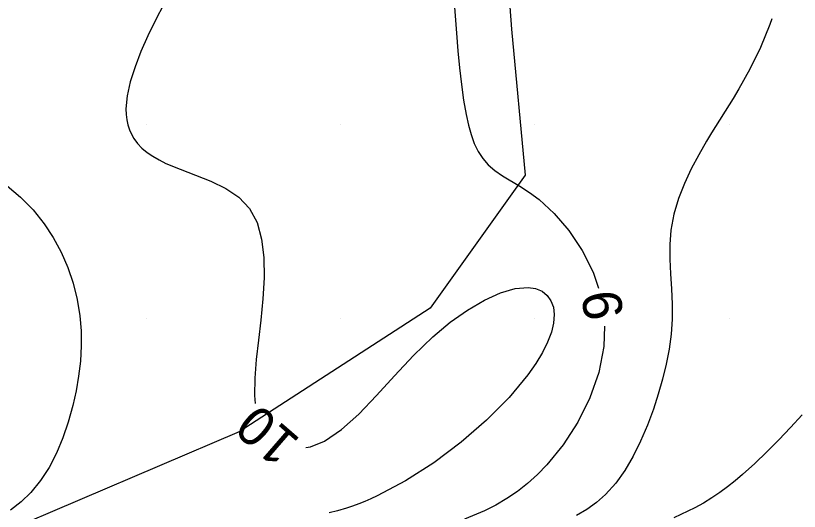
# Model space of a CAD drawing. Extents: x 2602990 to 2605851, y 618069 to 619180.
# Drawn here: x 2603223.26 to 2603263.62, y 618510.06 to 618535.59 of the extents above; entities that cross this region are included whole.
import ezdxf

# ---------------------------------------------------------------- set-up
doc = ezdxf.new("R2010")
doc.units = 0
for name, color, linetype in [('DTM Contours Minor', 7, 'Continuous'), ('DTM Contours Minor Text', 7, 'Continuous'), ('Exist DTM Crownline', 7, 'Continuous'), ('Exist DTM QL2 LIDAR Elevation Point', 7, 'Continuous'), ('Exist Roads EOP', 7, 'Continuous'), ('PH Exist DTM Obscure Area', 7, 'Continuous')]:
    doc.layers.add(name, color=color, linetype=linetype)

msp = doc.modelspace()

# ---------------------------------------------------------------- linework, layer by layer
at = {"layer": 'DTM Contours Minor'}
for points in [[(2603245.775, 618537.166), (2603245.955, 618534.683), (2603246.029, 618533.78), (2603246.113, 618532.897), (2603246.21, 618532.048), (2603246.323, 618531.243), (2603246.454, 618530.497), (2603246.573, 618529.958), (2603246.712, 618529.462), (2603246.876, 618529.01), (2603247.074, 618528.601), (2603247.31, 618528.234), (2603247.591, 618527.91), (2603247.936, 618527.614), (2603248.33, 618527.345), (2603249.225, 618526.802), (2603249.711, 618526.488), (2603250.21, 618526.119), (2603250.997, 618525.399), (2603251.753, 618524.518), (2603252.435, 618523.501), (2603252.999, 618522.373), (2603253.269, 618521.559)], [(2603230.885, 618536.177), (2603230.459, 618535.359), (2603230.067, 618534.554), (2603229.709, 618533.746), (2603229.402, 618532.951), (2603229.16, 618532.184), (2603229, 618531.46), (2603228.935, 618530.794), (2603228.942, 618530.501), (2603228.974, 618530.224), (2603229.031, 618529.963), (2603229.111, 618529.716), (2603229.215, 618529.483), (2603229.343, 618529.264), (2603229.535, 618529.007), (2603229.762, 618528.77), (2603230.022, 618528.55), (2603230.315, 618528.346), (2603230.638, 618528.157), (2603230.99, 618527.982), (2603231.726, 618527.677), (2603232.515, 618527.383), (2603233.313, 618527.066), (2603234.074, 618526.696), (2603234.751, 618526.238), (2603235.3, 618525.661), (2603235.688, 618524.936), (2603235.925, 618524.084), (2603236.037, 618523.128), (2603236.05, 618522.095), (2603235.988, 618521.011), (2603235.878, 618519.901), (2603235.758, 618518.878), (2603235.645, 618517.877), (2603235.566, 618516.921), (2603235.551, 618516.034), (2603235.589, 618515.615)], [(2603262.193, 618535.433), (2603262.098, 618535.141), (2603261.608, 618533.954), (2603261.065, 618532.836), (2603260.504, 618531.821), (2603260.207, 618531.325), (2603259.099, 618529.559), (2603258.837, 618529.127), (2603258.434, 618528.431), (2603258.048, 618527.705), (2603257.695, 618526.95), (2603257.392, 618526.169), (2603257.157, 618525.365), (2603257.006, 618524.542), (2603256.951, 618523.803), (2603256.952, 618523.052), (2603256.986, 618522.291), (2603257.03, 618521.519), (2603257.063, 618520.739), (2603257.06, 618519.952), (2603257.008, 618519.184), (2603256.906, 618518.412), (2603256.76, 618517.639), (2603256.573, 618516.866), (2603256.352, 618516.095), (2603256.1, 618515.329), (2603255.79, 618514.494), (2603255.444, 618513.68), (2603255.06, 618512.903), (2603254.632, 618512.175), (2603254.157, 618511.51), (2603253.631, 618510.924), (2603253.166, 618510.513), (2603252.667, 618510.156), (2603252.135, 618509.847)], [(2603222.817, 618526.824), (2603223.512, 618526.242), (2603224.151, 618525.588), (2603224.726, 618524.869), (2603225.195, 618524.157), (2603225.602, 618523.405), (2603225.944, 618522.62), (2603226.221, 618521.809), (2603226.429, 618520.979), (2603226.566, 618520.136), (2603226.628, 618519.36), (2603226.635, 618518.582), (2603226.59, 618517.805), (2603226.499, 618517.033), (2603226.368, 618516.268), (2603226.2, 618515.513), (2603225.968, 618514.664), (2603225.691, 618513.843), (2603225.364, 618513.059), (2603224.982, 618512.324), (2603224.542, 618511.647), (2603224.039, 618511.038), (2603223.535, 618510.558), (2603222.984, 618510.129)], [(2603238.202, 618513.353), (2603238.445, 618513.39), (2603239.16, 618513.679), (2603240.032, 618514.27), (2603240.922, 618515.074), (2603241.835, 618516.023), (2603242.774, 618517.048), (2603243.743, 618518.081), (2603244.745, 618519.054), (2603245.634, 618519.798), (2603246.527, 618520.432), (2603247.398, 618520.943), (2603248.225, 618521.316), (2603248.981, 618521.539), (2603249.644, 618521.597), (2603250.034, 618521.535), (2603250.363, 618521.396), (2603250.628, 618521.186), (2603250.825, 618520.911), (2603250.948, 618520.578), (2603250.995, 618520.195), (2603250.96, 618519.762), (2603250.844, 618519.288), (2603250.651, 618518.779), (2603250.382, 618518.24), (2603250.042, 618517.676), (2603249.632, 618517.091), (2603248.668, 618515.934), (2603247.509, 618514.765), (2603246.202, 618513.628), (2603244.795, 618512.568), (2603243.335, 618511.628), (2603241.871, 618510.854), (2603241.553, 618510.71), (2603241.237, 618510.576), (2603240.921, 618510.452), (2603240.606, 618510.338), (2603240.291, 618510.232), (2603239.832, 618510.095), (2603239.399, 618509.983)], [(2603253.589, 618519.595), (2603253.555, 618518.551), (2603253.289, 618517.214), (2603252.829, 618515.904), (2603252.209, 618514.652), (2603251.458, 618513.49), (2603250.61, 618512.451), (2603250.126, 618511.956), (2603249.623, 618511.504), (2603249.1, 618511.093), (2603248.556, 618510.722), (2603247.993, 618510.388), (2603247.408, 618510.09), (2603246.374, 618509.664)], [(2603263.759, 618515.033), (2603263.168, 618514.384), (2603262.565, 618513.746), (2603261.95, 618513.125), (2603261.323, 618512.526), (2603260.683, 618511.955), (2603260.305, 618511.637), (2603259.919, 618511.331), (2603259.523, 618511.038), (2603259.111, 618510.758), (2603258.683, 618510.491), (2603258.232, 618510.238), (2603257.151, 618509.73)]]:
    msp.add_lwpolyline(points, dxfattribs=at)
at = {"layer": 'Exist DTM Crownline'}
msp.add_spline([(2603233.488, 618380.754), (2603285.185, 618400.095), (2603335.457, 618418.629), (2603390.812, 618439.069), (2603440.087, 618457.325), (2603493.996, 618477.231), (2603542.655, 618495.301), (2603600.808, 618516.867), (2603653.659, 618536.362), (2603706.222, 618555.742), (2603764.811, 618577.593), (2603823.52, 618599.847), (2603878.564, 618620.56), (2603937.951, 618643.078), (2603997.369, 618665.789), (2604036.209, 618680.665), (2604055.311, 618688.017)], degree=3, dxfattribs=at)
at = {"layer": 'Exist DTM QL2 LIDAR Elevation Point'}
for p, q in [((2603230, 618530), (2603230, 618530)), ((2603240, 618530), (2603240, 618530)), ((2603250, 618530), (2603250, 618530)), ((2603260, 618530), (2603260, 618530)), ((2603230, 618520), (2603230, 618520)), ((2603240, 618520), (2603240, 618520)), ((2603250, 618520), (2603250, 618520)), ((2603260, 618520), (2603260, 618520))]:
    msp.add_line(p, q, dxfattribs=at)
at = {"layer": 'Exist Roads EOP'}
for points in [[(2603230.17, 618389.98), (2603282.929, 618409.597), (2603332.773, 618427.868), (2603388.167, 618448.413), (2603437.203, 618466.721), (2603490.778, 618486.527), (2603539.039, 618504.558), (2603597.451, 618526.156), (2603651.053, 618545.972), (2603705.208, 618566.084), (2603762.02, 618587.183), (2603820.334, 618609.162), (2603876.341, 618629.99), (2603934.909, 618652.28), (2603996.409, 618675.568), (2604033.216, 618689.957), (2604052.01, 618697.199)], [(2604034.633, 618668.486), (2603984.89, 618650.123), (2603936.767, 618631.654), (2603888.195, 618613.335), (2603837.766, 618594.258), (2603782.918, 618573.705), (2603731.939, 618554.39), (2603671.126, 618532.171), (2603621.822, 618514.106), (2603561.545, 618491.877), (2603506.421, 618471.293), (2603452.163, 618451.33), (2603398.364, 618431.316), (2603341.431, 618410.355), (2603281.65, 618388.199), (2603223.033, 618366.475), (2603185.717, 618352.612)]]:
    msp.add_spline(points, degree=3, dxfattribs=at)
at = {"layer": 'PH Exist DTM Obscure Area'}
msp.add_lwpolyline([(2603207.246, 618529.233), (2603209.822, 618531.237), (2603214.422, 618534.789), (2603218.128, 618543.112), (2603220.906, 618549.056), (2603226.708, 618554.894), (2603237.168, 618557.135), (2603246.227, 618554.067), (2603248.017, 618545.26), (2603248.792, 618534.899), (2603249.489, 618527.38), (2603244.599, 618520.53), (2603234.761, 618514.161), (2603222.455, 618508.904), (2603214.54, 618502.252), (2603205.989, 618496.427), (2603199.454, 618490.867), (2603204.275, 618483.054)], dxfattribs=at)

# ---------------------------------------------------------------- texts
at = {"layer": 'DTM Contours Minor Text'}
for s, rotation, p in [('9', 99.2561, (2603254.581, 618520.103)), ('10', 139.114, (2603237.982, 618513.73))]:
    msp.add_text(s, height=2, rotation=rotation, dxfattribs=at).set_placement(p)

doc.saveas('drawing.dxf')
